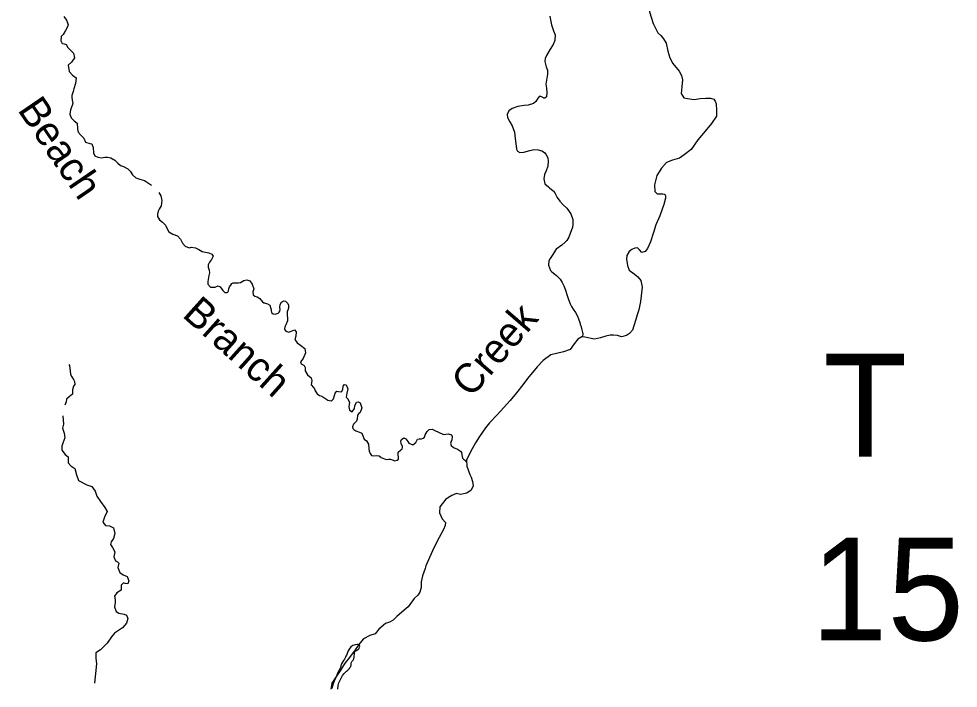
# Model space of a CAD drawing. Extents: x -492261 to -432772, y 1441225 to 1452922.
# Drawn here: x -459392.2 to -459223.4, y 1451676.4 to 1451796.7 of the extents above; entities that cross this region are included whole.
import ezdxf

# ---------------------------------------------------------------- set-up
doc = ezdxf.new("R2010")
doc.units = 0
doc.layers.add('Default', color=7, linetype='Continuous')

msp = doc.modelspace()

# ---------------------------------------------------------------- linework, layer by layer
at = {"layer": 'Default'}
for points in [[(-459281.02, 1451809.89), (-459280.82, 1451808.21), (-459280.9, 1451805.97), (-459280.72, 1451804.33), (-459280.18, 1451802.99), (-459279.7, 1451801.9), (-459279.22, 1451800.06), (-459278.85, 1451797.9), (-459278.19, 1451795.81), (-459277.34, 1451794.14), (-459276.85, 1451793.67), (-459276.33, 1451793.09), (-459275.85, 1451792.3), (-459275.56, 1451790.88)], [(-459280.98, 1451809.59), (-459280.82, 1451808.21), (-459280.9, 1451805.97), (-459280.72, 1451804.33), (-459280.18, 1451802.99), (-459279.7, 1451801.9), (-459279.22, 1451800.06), (-459278.85, 1451797.9), (-459278.19, 1451795.81), (-459277.34, 1451794.14), (-459276.85, 1451793.67), (-459276.33, 1451793.09), (-459275.85, 1451792.3), (-459275.56, 1451790.88)], [(-459384.06, 1451797.05), (-459383.6, 1451796.42), (-459383.3, 1451795.66), (-459383.43, 1451795.23), (-459383.75, 1451794.56), (-459384.2, 1451793.85), (-459384.56, 1451793.51), (-459384.61, 1451792.71), (-459384.37, 1451792.2), (-459383.98, 1451792.14), (-459383.64, 1451792.04), (-459383.33, 1451791.52), (-459382.82, 1451790.95), (-459382.32, 1451790.47), (-459382.17, 1451789.63), (-459382.7, 1451788.85), (-459383.26, 1451788.35), (-459383.13, 1451787.18), (-459382.5, 1451786.51), (-459381.86, 1451786.05), (-459381.96, 1451785.06), (-459382.29, 1451784.06), (-459382.4, 1451783.62), (-459382.6, 1451782.9), (-459382.61, 1451782.56), (-459382.56, 1451782.06), (-459382.44, 1451781.52), (-459382.54, 1451781.09), (-459382.88, 1451780.29), (-459382.99, 1451779.56), (-459382.72, 1451778.86), (-459382.22, 1451778.33), (-459381.66, 1451777.94), (-459381.59, 1451776.93), (-459381.46, 1451776.3), (-459381, 1451775.77), (-459380.49, 1451775.23), (-459380.17, 1451774.48), (-459379.41, 1451774.24), (-459379.04, 1451774.21), (-459378.82, 1451773.57), (-459378.75, 1451772.6), (-459378.49, 1451772.06), (-459377.93, 1451771.82), (-459377.32, 1451771.72), (-459376.67, 1451771.83), (-459376.19, 1451771.82), (-459375.59, 1451771.67), (-459374.9, 1451771.28), (-459374.33, 1451770.73), (-459373.88, 1451770.33), (-459373.35, 1451770.14), (-459372.57, 1451769.73), (-459372.13, 1451769.28), (-459371.7, 1451768.61), (-459371.13, 1451768.12), (-459370.43, 1451767.89), (-459369.54, 1451767.61), (-459368.88, 1451767.14), (-459368.32, 1451766.77)], [(-459296.75, 1451797.12), (-459296.63, 1451796.48), (-459296.47, 1451795.57), (-459296.1, 1451794.53), (-459295.78, 1451793.78), (-459295.84, 1451792.78), (-459296.15, 1451792.03), (-459296.69, 1451791.22), (-459297.38, 1451790.07), (-459297.58, 1451789.52), (-459297.66, 1451789.01), (-459297.44, 1451788.05), (-459297.16, 1451787.43), (-459297.16, 1451786.73), (-459297.38, 1451785.62), (-459297.47, 1451784.91), (-459297.37, 1451784.23), (-459297.29, 1451783.4), (-459297.38, 1451782.66), (-459297.66, 1451782.42), (-459297.83, 1451782.42), (-459297.89, 1451782.44), (-459298.04, 1451782.54), (-459298.13, 1451782.6), (-459298.36, 1451782.69), (-459298.68, 1451782.71), (-459299, 1451782.3), (-459299.29, 1451781.83), (-459299.71, 1451781.46), (-459300.65, 1451781.17), (-459301.37, 1451781.07), (-459302.49, 1451780.89), (-459303.53, 1451780.58), (-459304.12, 1451780.16), (-459304.43, 1451779.48)], [(-459275.56, 1451790.88), (-459275.22, 1451789.64), (-459274.69, 1451788.61), (-459273.55, 1451787.27), (-459273.08, 1451786.5), (-459272.95, 1451785.71), (-459273.06, 1451784.45), (-459273.15, 1451783.24), (-459272.68, 1451782.48), (-459272.02, 1451782.33), (-459270.82, 1451782.19), (-459269.75, 1451782.35), (-459268.73, 1451782.38), (-459267.93, 1451782.41), (-459267.33, 1451782.25), (-459267.04, 1451781.89), (-459266.9, 1451781.37), (-459266.84, 1451780.17), (-459266.83, 1451779.19), (-459267.71, 1451777.88), (-459268.84, 1451776.49), (-459270.17, 1451774.92), (-459271.39, 1451773.18), (-459272.63, 1451772.21), (-459273.49, 1451771.63), (-459274.75, 1451771.29), (-459275.78, 1451770.83), (-459276.68, 1451769.85), (-459277.56, 1451768.54), (-459277.98, 1451766.83), (-459277.89, 1451765.65), (-459277.51, 1451765.21), (-459276.93, 1451765.23), (-459276.46, 1451765.22), (-459276.13, 1451765.18), (-459275.97, 1451764.86), (-459275.96, 1451764.63), (-459275.96, 1451764.46), (-459276.27, 1451763.32), (-459277.01, 1451761.27), (-459277.71, 1451759.67), (-459278.16, 1451758.3), (-459278.66, 1451756.6), (-459279.2, 1451755.38), (-459279.63, 1451754.87), (-459280.25, 1451754.7), (-459280.64, 1451755.19), (-459281, 1451755.55), (-459281.52, 1451755.46), (-459282.01, 1451755.24), (-459282.53, 1451754.88), (-459282.93, 1451754.16), (-459283.01, 1451753.51), (-459282.82, 1451752.34), (-459282.5, 1451751.49), (-459281.63, 1451750.87), (-459280.96, 1451750.32), (-459280.44, 1451749.68), (-459280.18, 1451748.49), (-459280.5, 1451745.87), (-459280.8, 1451744.41), (-459281.07, 1451743.52), (-459281.29, 1451742.64), (-459281.66, 1451741.52), (-459281.94, 1451740.76), (-459282.46, 1451740.12), (-459283, 1451739.8), (-459283.89, 1451739.52), (-459284.63, 1451739.77), (-459285.35, 1451739.85), (-459285.93, 1451739.83), (-459286.72, 1451739.66), (-459287.66, 1451739.37), (-459288.75, 1451739.14), (-459290.46, 1451739.51), (-459291.03, 1451739.52), (-459291.75, 1451739.12), (-459292.37, 1451738.27), (-459293.09, 1451737.29), (-459294.3, 1451736.83), (-459296.6, 1451736.33), (-459297.94, 1451735.31), (-459299.06, 1451734.15), (-459300.76, 1451732.04), (-459301.6, 1451730.93), (-459302.75, 1451729.47), (-459303.91, 1451728.1), (-459306.23, 1451725.54), (-459307.58, 1451724.1), (-459308.33, 1451723.2), (-459309.4, 1451721.63), (-459310.11, 1451720.51), (-459310.71, 1451719.44), (-459311.34, 1451718.29), (-459311.71, 1451717.37), (-459311.66, 1451716.3), (-459311.14, 1451714.84), (-459310.92, 1451714.34), (-459310.65, 1451713.55), (-459310.55, 1451712.8), (-459310.9, 1451712.01)], [(-459275.56, 1451790.88), (-459275.22, 1451789.64), (-459274.69, 1451788.61), (-459273.55, 1451787.27), (-459273.08, 1451786.5), (-459272.95, 1451785.71), (-459273.06, 1451784.45), (-459273.15, 1451783.24), (-459272.68, 1451782.48), (-459272.02, 1451782.33), (-459270.82, 1451782.19), (-459269.75, 1451782.35), (-459268.73, 1451782.38), (-459267.93, 1451782.41), (-459267.33, 1451782.25), (-459267.04, 1451781.89), (-459266.9, 1451781.37), (-459266.84, 1451780.17), (-459266.83, 1451779.19), (-459267.71, 1451777.88), (-459268.84, 1451776.49), (-459270.17, 1451774.92), (-459271.39, 1451773.18), (-459272.63, 1451772.21), (-459273.49, 1451771.63), (-459274.75, 1451771.29), (-459275.78, 1451770.83), (-459276.68, 1451769.85), (-459277.56, 1451768.54), (-459277.98, 1451766.83), (-459277.89, 1451765.65), (-459277.51, 1451765.21), (-459276.93, 1451765.23), (-459276.46, 1451765.22), (-459276.13, 1451765.18), (-459275.97, 1451764.86), (-459275.96, 1451764.63), (-459275.96, 1451764.46), (-459276.27, 1451763.32), (-459277.01, 1451761.27), (-459277.71, 1451759.67), (-459278.16, 1451758.3), (-459278.66, 1451756.6), (-459279.2, 1451755.38), (-459279.63, 1451754.87), (-459280.25, 1451754.7), (-459280.64, 1451755.19), (-459281, 1451755.55), (-459281.52, 1451755.46), (-459282.01, 1451755.24), (-459282.53, 1451754.88), (-459282.93, 1451754.16), (-459283.01, 1451753.51), (-459282.82, 1451752.34), (-459282.5, 1451751.49), (-459281.63, 1451750.87), (-459280.96, 1451750.32), (-459280.44, 1451749.68), (-459280.18, 1451748.49), (-459280.5, 1451745.87), (-459280.8, 1451744.41), (-459281.07, 1451743.52), (-459281.29, 1451742.64), (-459281.66, 1451741.52), (-459281.94, 1451740.76), (-459282.46, 1451740.12), (-459283, 1451739.8), (-459283.89, 1451739.52), (-459284.63, 1451739.77), (-459285.35, 1451739.85), (-459285.93, 1451739.83), (-459286.72, 1451739.66), (-459287.66, 1451739.37), (-459288.75, 1451739.14), (-459290.46, 1451739.51), (-459291.03, 1451739.52), (-459291.75, 1451739.12), (-459292.37, 1451738.27), (-459293.09, 1451737.29), (-459294.3, 1451736.83), (-459296.6, 1451736.33), (-459297.94, 1451735.31), (-459299.06, 1451734.15), (-459300.76, 1451732.04), (-459301.6, 1451730.93), (-459302.75, 1451729.47), (-459303.91, 1451728.1), (-459306.23, 1451725.54), (-459307.58, 1451724.1), (-459308.33, 1451723.2), (-459309.4, 1451721.63), (-459310.11, 1451720.51), (-459310.71, 1451719.44), (-459311.34, 1451718.29), (-459311.71, 1451717.37), (-459311.66, 1451716.3), (-459311.14, 1451714.84), (-459310.92, 1451714.34), (-459310.65, 1451713.55), (-459310.55, 1451712.8), (-459310.9, 1451712.01)], [(-459304.43, 1451779.48), (-459304.36, 1451778.95), (-459303.95, 1451778.18), (-459303.5, 1451777.46), (-459303.08, 1451776.32), (-459302.96, 1451775.19), (-459302.86, 1451774.26), (-459302.74, 1451773.27), (-459302.58, 1451772.91), (-459302.16, 1451772.66), (-459301.45, 1451772.73), (-459300.37, 1451773.03), (-459299.62, 1451773.17), (-459298.85, 1451773.15), (-459298.2, 1451772.95), (-459297.74, 1451772.67), (-459297.4, 1451772.25), (-459297.1, 1451771.71), (-459297.05, 1451771.11), (-459297.13, 1451770.18), (-459297.4, 1451769.38), (-459297.71, 1451768.68), (-459297.86, 1451767.91), (-459297.64, 1451767.01), (-459296.99, 1451766.46), (-459296.96, 1451766.45), (-459296.81, 1451766.32), (-459296.16, 1451765.75), (-459296.07, 1451765.68), (-459295.81, 1451765.27), (-459295.42, 1451764.54), (-459294.96, 1451763.91), (-459294.42, 1451763.33), (-459293.72, 1451762.63), (-459292.99, 1451761.64), (-459292.64, 1451760.59), (-459292.62, 1451759.74), (-459292.71, 1451759.2), (-459292.86, 1451758.74), (-459293.08, 1451758.13), (-459293.35, 1451757.43), (-459293.71, 1451756.85), (-459294.01, 1451756.57), (-459294.62, 1451756.01), (-459295.6, 1451755.26), (-459296.35, 1451754.14), (-459296.68, 1451753.61), (-459296.92, 1451753.2), (-459297.01, 1451752.43), (-459296.67, 1451751.46), (-459296.39, 1451751.23), (-459295.55, 1451750.54), (-459294.93, 1451749.88), (-459294.57, 1451749.33), (-459294.27, 1451748.7), (-459293.94, 1451747.92), (-459293.66, 1451746.96), (-459293.41, 1451746.22), (-459293.08, 1451745.47), (-459292.85, 1451744.99), (-459292.54, 1451744.53), (-459292.13, 1451743.93), (-459291.79, 1451743.25), (-459291.63, 1451742.78), (-459291.39, 1451742.11), (-459291.29, 1451741.83), (-459291.13, 1451741.35), (-459291, 1451740.82), (-459290.95, 1451740.56), (-459290.87, 1451740.3), (-459290.85, 1451740.2), (-459290.88, 1451739.51)], [(-459366.99, 1451765.44), (-459366.65, 1451764.89), (-459366.47, 1451764.03), (-459366.6, 1451763.08), (-459366.92, 1451762.48), (-459367.14, 1451762.09), (-459367.25, 1451761.57), (-459367.21, 1451761.17), (-459366.9, 1451760.58), (-459366.34, 1451760.16), (-459365.79, 1451759.61), (-459365.6, 1451759.18), (-459365.17, 1451758.43), (-459364.49, 1451758), (-459363.67, 1451757.67), (-459363.12, 1451757.06), (-459362.73, 1451756.38), (-459362.27, 1451755.83), (-459361.54, 1451755.53), (-459361.18, 1451755.62), (-459360.43, 1451755.55), (-459359.8, 1451755.22), (-459359.2, 1451754.85), (-459358.6, 1451754.73), (-459358.04, 1451754.65), (-459357.46, 1451754.42), (-459357.26, 1451754.05), (-459357.56, 1451753.41), (-459357.91, 1451752.94), (-459358.13, 1451752.49), (-459358.16, 1451752.04), (-459357.97, 1451751.53), (-459357.9, 1451751.04), (-459357.99, 1451750.53), (-459358.2, 1451749.49), (-459358.17, 1451748.98), (-459357.73, 1451748.49), (-459356.9, 1451748.47), (-459356.35, 1451748.72), (-459355.96, 1451748.54), (-459355.5, 1451747.87), (-459355.11, 1451747.5), (-459354.7, 1451747.49), (-459354.58, 1451747.55), (-459354.49, 1451747.81), (-459354.41, 1451748.18), (-459354.28, 1451748.5), (-459354.09, 1451748.81), (-459353.86, 1451749.11), (-459353.63, 1451749.25), (-459353.28, 1451749.27), (-459352.66, 1451749.23), (-459352.3, 1451749.32), (-459351.73, 1451749.66), (-459351.21, 1451749.79), (-459350.67, 1451749.61), (-459350.22, 1451749.03), (-459349.95, 1451748.17), (-459350.09, 1451747.61), (-459350.05, 1451747.1), (-459349.76, 1451746.86), (-459349.32, 1451746.75), (-459348.85, 1451746.45), (-459348.73, 1451746.26), (-459348.6, 1451746.1), (-459348.4, 1451745.84), (-459348.15, 1451745.66), (-459348.01, 1451745.62), (-459347.5, 1451745.47), (-459347.06, 1451745.23), (-459346.79, 1451744.38), (-459346.79, 1451744.28), (-459346.73, 1451743.94), (-459346.43, 1451743.68), (-459346.1, 1451743.62), (-459345.55, 1451743.77), (-459345.38, 1451743.98), (-459345.26, 1451744.17), (-459345.22, 1451744.47), (-459345.25, 1451744.86), (-459345.2, 1451745.34), (-459344.95, 1451745.77), (-459344.6, 1451745.98), (-459344.27, 1451745.93), (-459343.83, 1451745.55), (-459343.71, 1451745.24), (-459343.73, 1451744.68), (-459343.92, 1451744.06), (-459343.95, 1451743.46), (-459343.86, 1451742.92), (-459343.91, 1451742.43), (-459344.2, 1451741.72), (-459344.36, 1451741.33), (-459344.4, 1451740.9), (-459344.19, 1451740.54), (-459343.67, 1451740.37), (-459343.21, 1451740.54), (-459342.63, 1451740.81), (-459342.33, 1451740.46)], [(-459342.33, 1451740.46), (-459342.38, 1451739.65), (-459342.54, 1451739.05), (-459342.14, 1451738.46), (-459341.54, 1451738.05), (-459340.78, 1451737.43), (-459340.63, 1451736.67), (-459341.07, 1451735.63), (-459341.55, 1451735.07), (-459341.44, 1451734.67), (-459340.89, 1451734.37), (-459340.69, 1451734.06), (-459340.68, 1451733.43), (-459340.31, 1451732.74), (-459339.65, 1451732.19), (-459339.5, 1451731.68), (-459339.65, 1451730.93), (-459339.24, 1451730.44), (-459339.03, 1451730.2), (-459338.91, 1451729.85), (-459338.58, 1451729.31), (-459338.14, 1451729.03), (-459337.71, 1451728.89), (-459337.2, 1451728.55), (-459336.64, 1451728.15), (-459336.01, 1451728.07), (-459335.83, 1451728.14), (-459335.61, 1451728.41), (-459335.43, 1451728.99), (-459335.32, 1451729.45), (-459335.03, 1451729.77), (-459334.74, 1451729.71), (-459334.19, 1451729.65), (-459333.96, 1451730.1), (-459333.9, 1451730.66), (-459333.66, 1451731), (-459333.36, 1451730.91), (-459333.06, 1451730.18), (-459333.21, 1451729.41), (-459333.32, 1451728.7), (-459333.13, 1451728.46), (-459332.73, 1451727.83), (-459332.84, 1451726.98), (-459332.73, 1451726.4), (-459332.25, 1451726.07), (-459331.83, 1451726.65), (-459331.76, 1451727.14), (-459331.47, 1451727.79), (-459331.18, 1451727.87), (-459330.84, 1451727.71), (-459330.53, 1451726.77), (-459330.82, 1451725.93), (-459331.06, 1451725.78), (-459331.31, 1451725.45), (-459331.39, 1451724.74), (-459331.49, 1451724.39), (-459331.78, 1451724.07), (-459332.01, 1451723.83), (-459332.19, 1451723.4), (-459332.16, 1451723.09), (-459331.97, 1451722.87), (-459331.62, 1451722.64), (-459330.96, 1451722.45), (-459330.53, 1451722.23), (-459330.44, 1451721.94), (-459330.09, 1451721.15), (-459329.67, 1451720.85), (-459329.31, 1451720.24), (-459329.27, 1451719.45), (-459329.2, 1451719), (-459329.03, 1451718.56), (-459328.77, 1451718.24), (-459328.36, 1451718.15), (-459327.9, 1451718.21), (-459327.4, 1451718.15), (-459327.03, 1451717.87), (-459326.18, 1451717.51), (-459326.18, 1451717.5), (-459325.71, 1451717.55), (-459325.41, 1451717.59), (-459325.08, 1451717.46), (-459324.58, 1451717.27), (-459324.21, 1451717.39), (-459323.97, 1451717.58), (-459323.92, 1451717.88), (-459324.01, 1451718.39), (-459323.99, 1451718.84), (-459323.59, 1451719.18), (-459323.3, 1451719.4), (-459323.24, 1451719.64), (-459323.25, 1451719.9), (-459323.45, 1451720.35), (-459323.52, 1451720.8), (-459323.39, 1451721.11), (-459322.98, 1451721.4), (-459322.65, 1451721.22), (-459322.28, 1451720.73), (-459322.06, 1451720.43), (-459321.38, 1451720.12), (-459320.86, 1451720.59), (-459320.54, 1451721.15)], [(-459383.16, 1451734.59), (-459383.07, 1451734.38), (-459382.96, 1451733.84), (-459382.92, 1451733.42), (-459382.86, 1451732.76), (-459382.64, 1451732.38), (-459382.31, 1451731.88), (-459382.15, 1451731.53), (-459382.09, 1451730.98), (-459382.34, 1451730.66), (-459382.48, 1451730.03), (-459382.53, 1451729.27), (-459383.1, 1451728.74), (-459383.6, 1451728.37), (-459383.67, 1451727.86), (-459383.88, 1451727.27)], [(-459384.24, 1451725.36), (-459384.14, 1451723.84), (-459384.28, 1451723.12), (-459383.98, 1451722.27), (-459383.86, 1451721.43), (-459384.21, 1451720.44), (-459384.4, 1451719.92), (-459384.4, 1451719.19), (-459383.82, 1451718.43), (-459383.28, 1451717.98), (-459383.31, 1451717.3), (-459383.27, 1451716.89), (-459382.79, 1451716.39), (-459382.11, 1451715.92), (-459381.81, 1451714.77), (-459381.41, 1451713.71), (-459379.9, 1451712.99), (-459379.01, 1451712.68), (-459378.46, 1451711.83), (-459378.15, 1451710.92), (-459377.47, 1451709.98), (-459376.69, 1451708.92), (-459376.3, 1451708.15), (-459376.76, 1451707.15), (-459377.06, 1451706.27), (-459376.58, 1451705.63), (-459375.85, 1451705.58), (-459375.12, 1451705.25), (-459374.9, 1451704.21), (-459375.12, 1451703.35), (-459375.57, 1451702.73), (-459375.69, 1451702.24), (-459375.33, 1451701.72), (-459374.87, 1451700.92), (-459374.95, 1451700.61), (-459375.07, 1451700.03), (-459374.78, 1451699.32), (-459374.41, 1451699.11), (-459374.2, 1451698.87), (-459374.35, 1451698.11), (-459374.02, 1451697.2), (-459373.43, 1451696.8), (-459372.67, 1451696.51), (-459372.37, 1451695.72), (-459372.54, 1451695.16), (-459373.04, 1451695.27), (-459373.35, 1451695.37), (-459373.76, 1451694.96), (-459373.76, 1451694.03), (-459374.51, 1451693.54), (-459374.96, 1451692.97), (-459374.85, 1451692.31), (-459374.84, 1451691.84), (-459374.95, 1451691.07), (-459374.68, 1451690.2), (-459374.17, 1451689.9), (-459373.25, 1451689.72), (-459372.8, 1451689.54), (-459372.54, 1451688.94), (-459372.8, 1451688.09), (-459373.53, 1451687.28), (-459374.96, 1451686.33), (-459375.52, 1451685.67), (-459376.25, 1451684.54), (-459377.46, 1451683.32), (-459378.29, 1451682.76), (-459378.32, 1451681.81), (-459378.18, 1451680.8), (-459378.55, 1451677.36)], [(-459320.54, 1451721.15), (-459320.21, 1451721.25), (-459319.8, 1451721.24), (-459319.5, 1451721.37), (-459319.3, 1451721.52), (-459319.16, 1451721.94), (-459318.82, 1451722.57), (-459318.46, 1451722.91), (-459317.87, 1451722.96), (-459317.41, 1451722.72), (-459316.75, 1451722.41), (-459315.84, 1451722.01), (-459315.02, 1451722.1), (-459314.42, 1451721.94), (-459314.3, 1451721.67), (-459314.36, 1451721.05), (-459314.59, 1451720.42), (-459314.5, 1451720.01), (-459314.07, 1451719.68), (-459313.33, 1451719.38), (-459313.15, 1451719.25), (-459312.79, 1451719.03), (-459312.63, 1451718.75), (-459312.54, 1451718.33), (-459312.42, 1451717.78), (-459312.33, 1451717.65), (-459312.26, 1451717.6), (-459312.08, 1451717.44), (-459311.98, 1451717.36), (-459311.7, 1451717.05)], [(-459310.9, 1451712.01), (-459311.66, 1451711.49), (-459312.82, 1451711.25), (-459313.55, 1451711.38), (-459314.34, 1451711.07), (-459315.42, 1451710.39), (-459316.5, 1451709), (-459316.56, 1451707.95), (-459316.08, 1451706.88), (-459315.51, 1451706.18), (-459315.59, 1451705.67), (-459315.87, 1451704.94), (-459316.63, 1451703.53), (-459317.61, 1451701.62), (-459319.04, 1451698.44), (-459319.15, 1451697.91), (-459319.65, 1451696.59), (-459319.9, 1451695.53), (-459319.88, 1451694.91), (-459319.89, 1451694.53), (-459320.09, 1451693.7), (-459320.47, 1451693.14), (-459321.1, 1451692.54), (-459322.23, 1451691.05), (-459322.93, 1451690.48), (-459324.22, 1451689.31), (-459324.9, 1451688.68), (-459325.59, 1451688.28), (-459326.3, 1451688.04), (-459327.47, 1451687.02), (-459328.14, 1451686.22), (-459329.08, 1451685.89), (-459330.21, 1451685.33), (-459330.89, 1451684.53), (-459331.75, 1451683.32), (-459332.75, 1451681.96), (-459333.5, 1451681.01), (-459333.91, 1451680.47), (-459334.4, 1451679.53), (-459335.07, 1451678.61), (-459335.93, 1451677.35), (-459336.12, 1451676.24)], [(-459310.9, 1451712.01), (-459311.66, 1451711.49), (-459312.82, 1451711.25), (-459313.55, 1451711.38), (-459314.34, 1451711.07), (-459315.42, 1451710.39), (-459316.5, 1451709), (-459316.56, 1451707.95), (-459316.08, 1451706.88), (-459315.51, 1451706.18), (-459315.59, 1451705.67), (-459315.87, 1451704.94), (-459316.63, 1451703.53), (-459317.61, 1451701.62), (-459319.04, 1451698.44), (-459319.15, 1451697.91), (-459319.65, 1451696.59), (-459319.9, 1451695.53), (-459319.88, 1451694.91), (-459319.89, 1451694.53), (-459320.09, 1451693.7), (-459320.47, 1451693.14), (-459321.1, 1451692.54), (-459322.23, 1451691.05), (-459322.93, 1451690.48), (-459324.22, 1451689.31), (-459324.9, 1451688.68), (-459325.59, 1451688.28), (-459326.3, 1451688.04), (-459327.47, 1451687.02), (-459328.14, 1451686.22), (-459329.08, 1451685.89), (-459330.21, 1451685.33), (-459330.89, 1451684.53), (-459331.09, 1451684.25)], [(-459330.93, 1451683.79), (-459330.91, 1451684), (-459330.97, 1451684.11), (-459331.02, 1451684.2), (-459331.17, 1451684.3), (-459331.34, 1451684.29), (-459331.7, 1451684.21), (-459332.14, 1451684.11), (-459332.48, 1451683.84), (-459332.82, 1451683.44), (-459332.98, 1451683.13), (-459333.29, 1451682.35), (-459333.4, 1451682.16), (-459333.48, 1451681.98), (-459333.67, 1451681.67), (-459333.84, 1451681.4), (-459334.01, 1451681.13), (-459334.19, 1451680.79), (-459334.29, 1451680.47), (-459334.38, 1451680.16), (-459334.5, 1451679.89), (-459334.63, 1451679.68), (-459334.72, 1451679.52), (-459334.89, 1451679.11), (-459335.03, 1451678.78), (-459335.2, 1451678.41), (-459335.29, 1451678.26), (-459335.5, 1451677.69), (-459335.62, 1451677.38), (-459335.73, 1451677.03), (-459335.87, 1451676.61), (-459335.95, 1451676.3)], [(-459332.46, 1451680.9), (-459332.38, 1451681.14), (-459332.31, 1451681.26), (-459332.11, 1451681.49), (-459331.99, 1451681.73), (-459331.91, 1451682.02), (-459331.89, 1451682.27), (-459331.87, 1451682.47), (-459331.87, 1451682.7), (-459331.82, 1451682.85), (-459331.78, 1451682.98), (-459331.65, 1451683.12), (-459331.5, 1451683.2), (-459331.24, 1451683.36), (-459331.1, 1451683.47), (-459331.01, 1451683.56), (-459330.93, 1451683.79)], [(-459334.85, 1451676.28), (-459334.77, 1451676.95), (-459334.65, 1451677.41), (-459334.42, 1451677.89), (-459334.01, 1451678.7), (-459333.73, 1451679.06), (-459333.49, 1451679.31), (-459333.28, 1451679.48), (-459333.08, 1451679.62), (-459332.93, 1451679.8), (-459332.75, 1451680), (-459332.66, 1451680.17), (-459332.53, 1451680.35), (-459332.47, 1451680.62), (-459332.46, 1451680.9)]]:
    msp.add_lwpolyline(points, dxfattribs=at)

# ---------------------------------------------------------------- texts
for s, rotation, p in [('Beach', 304.2791, (-459392.48, 1451780.31)), ('Branch', 318.1317, (-459362.98, 1451743.3)), ('Creek', 49.1825, (-459310.91, 1451728.44))]:
    msp.add_text(s, height=5.28, rotation=rotation, dxfattribs=at).set_placement(p)
for s, p in [('T', (-459247.65, 1451718.01)), ('15', (-459249.85, 1451685.01))]:
    msp.add_text(s, height=18.48, dxfattribs=at).set_placement(p)

doc.saveas('drawing.dxf')
